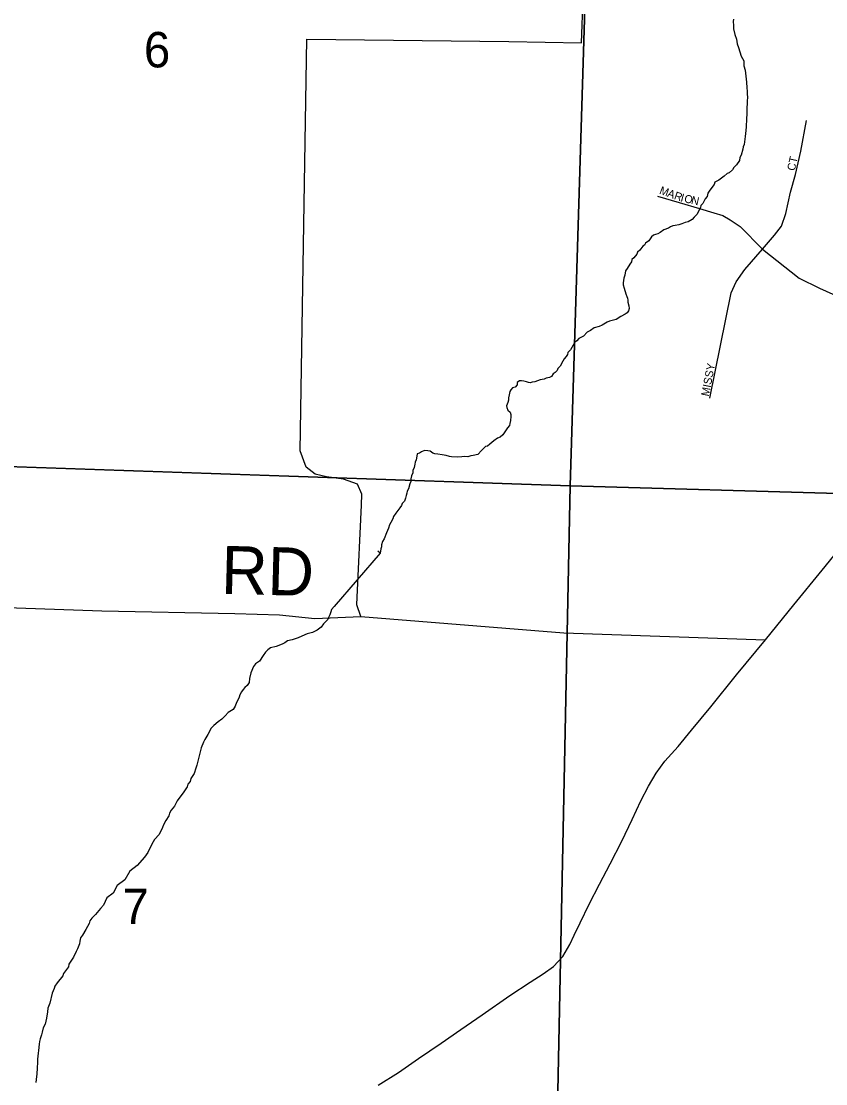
# Model space of a CAD drawing. Extents: x 0 to 34, y -2.3 to 22.
# Drawn here: x 2.936 to 3.889, y 18.694 to 19.952 of the extents above; entities that cross this region are included whole.
import ezdxf

# ---------------------------------------------------------------- set-up
doc = ezdxf.new("R2010")
doc.units = 0
for name, color, linetype in [('GM_X_Minor_River', 7, 'Continuous'), ('GM_X_Section', 7, 'Continuous'), ('GM_X_Section_Text', 7, 'Continuous'), ('GM_X_State_Route', 7, 'Continuous'), ('GM_X_Township_Road', 7, 'Continuous'), ('GM_X_Township_Road_Text', 7, 'Continuous'), ('GM_X_Township_ROW', 7, 'Continuous'), ('GM_X_Township_Subdivision', 7, 'Continuous'), ('GM_X_Township_Subdivision_Text', 7, 'Continuous')]:
    doc.layers.add(name, color=color, linetype=linetype)

msp = doc.modelspace()

# ---------------------------------------------------------------- linework, layer by layer
at = {"layer": 'GM_X_Minor_River'}
for p, q in [((3.7795, 19.9543), (3.7791, 19.9513)), ((3.7791, 19.9513), (3.7794, 19.9468)), ((3.7794, 19.9468), (3.7797, 19.9429)), ((3.7797, 19.9429), (3.781, 19.9361)), ((3.781, 19.9361), (3.7832, 19.9303)), ((3.7832, 19.9303), (3.7838, 19.925)), ((3.7838, 19.925), (3.7856, 19.9208)), ((3.7856, 19.9208), (3.7888, 19.9104)), ((3.7888, 19.9104), (3.7917, 19.9047)), ((3.7917, 19.9047), (3.7919, 19.899)), ((3.7919, 19.899), (3.7934, 19.894)), ((3.7934, 19.894), (3.7949, 19.8795)), ((3.7949, 19.8795), (3.7955, 19.873)), ((3.7955, 19.873), (3.7958, 19.8689)), ((3.7958, 19.8689), (3.7958, 19.8662)), ((3.7958, 19.8662), (3.796, 19.8612)), ((3.7956, 19.8578), (3.795, 19.8332)), ((3.796, 19.8612), (3.7956, 19.8578)), ((3.7944, 19.8263), (3.7939, 19.8188)), ((3.7945, 19.8301), (3.7944, 19.8263)), ((3.795, 19.8332), (3.7945, 19.8301)), ((3.7934, 19.8153), (3.793, 19.8123)), ((3.7939, 19.8188), (3.7934, 19.8153)), ((3.7909, 19.8029), (3.7908, 19.8002)), ((3.7921, 19.8059), (3.7909, 19.8029)), ((3.793, 19.8123), (3.7921, 19.8059)), ((3.7871, 19.7904), (3.7867, 19.787)), ((3.7887, 19.7934), (3.7871, 19.7904)), ((3.7908, 19.8002), (3.7887, 19.7934)), ((3.7784, 19.7758), (3.7746, 19.7725)), ((3.78, 19.7785), (3.7784, 19.7758)), ((3.7831, 19.7818), (3.78, 19.7785)), ((3.7867, 19.787), (3.7831, 19.7818)), ((3.7622, 19.7637), (3.7576, 19.7612)), ((3.7684, 19.7685), (3.7622, 19.7637)), ((3.7719, 19.7714), (3.7684, 19.7685)), ((3.7746, 19.7725), (3.7719, 19.7714)), ((3.7516, 19.7518), (3.7493, 19.7484)), ((3.7567, 19.7585), (3.7516, 19.7518)), ((3.7576, 19.7612), (3.7567, 19.7585)), ((3.7461, 19.7417), (3.7433, 19.7361)), ((3.7484, 19.7443), (3.7461, 19.7417)), ((3.7493, 19.7484), (3.7484, 19.7443)), ((3.7405, 19.7312), (3.7361, 19.7229)), ((3.7409, 19.7338), (3.7405, 19.7312)), ((3.7433, 19.7361), (3.7409, 19.7338)), ((3.7222, 19.7134), (3.7184, 19.712)), ((3.726, 19.7144), (3.7222, 19.7134)), ((3.7307, 19.717), (3.726, 19.7144)), ((3.733, 19.72), (3.7307, 19.717)), ((3.7361, 19.7229), (3.733, 19.72)), ((3.6927, 19.7016), (3.69, 19.7001)), ((3.6973, 19.7049), (3.6927, 19.7016)), ((3.7027, 19.707), (3.6973, 19.7049)), ((3.705, 19.7085), (3.7027, 19.707)), ((3.7077, 19.7096), (3.705, 19.7085)), ((3.7107, 19.7099), (3.7077, 19.7096)), ((3.7149, 19.7109), (3.7107, 19.7099)), ((3.7184, 19.712), (3.7149, 19.7109)), ((3.6753, 19.6891), (3.6744, 19.6869)), ((3.6795, 19.692), (3.6753, 19.6891)), ((3.6827, 19.6965), (3.6795, 19.692)), ((3.685, 19.6984), (3.6827, 19.6965)), ((3.6873, 19.6994), (3.685, 19.6984)), ((3.69, 19.7001), (3.6873, 19.6994)), ((3.6651, 19.6761), (3.6615, 19.6716)), ((3.6659, 19.6783), (3.6651, 19.6761)), ((3.6686, 19.6809), (3.6659, 19.6783)), ((3.6721, 19.6854), (3.6686, 19.6809)), ((3.6744, 19.6869), (3.6721, 19.6854)), ((3.6568, 19.6641), (3.6536, 19.6593)), ((3.6588, 19.6671), (3.6568, 19.6641)), ((3.6592, 19.6698), (3.6588, 19.6671)), ((3.6615, 19.6716), (3.6592, 19.6698)), ((3.6508, 19.6513), (3.6499, 19.6476)), ((3.6517, 19.6563), (3.6508, 19.6513)), ((3.6536, 19.6593), (3.6517, 19.6563)), ((3.6491, 19.6423), (3.649, 19.64)), ((3.649, 19.64), (3.6501, 19.6358)), ((3.6499, 19.6476), (3.6491, 19.6423)), ((3.6501, 19.6358), (3.6522, 19.6293)), ((3.6522, 19.6293), (3.6533, 19.6262)), ((3.6533, 19.6262), (3.6543, 19.6239)), ((3.6543, 19.6239), (3.6547, 19.6216)), ((3.6547, 19.6216), (3.6546, 19.6193)), ((3.6546, 19.6193), (3.6557, 19.6151)), ((3.6557, 19.6151), (3.656, 19.6117)), ((3.6462, 19.6025), (3.6408, 19.5988)), ((3.6512, 19.605), (3.6462, 19.6025)), ((3.6536, 19.6065), (3.6512, 19.605)), ((3.6555, 19.6091), (3.6536, 19.6065)), ((3.656, 19.6117), (3.6555, 19.6091)), ((3.6147, 19.5888), (3.6105, 19.5859)), ((3.6205, 19.5906), (3.6147, 19.5888)), ((3.6243, 19.592), (3.6205, 19.5906)), ((3.6301, 19.5956), (3.6243, 19.592)), ((3.6328, 19.5967), (3.6301, 19.5956)), ((3.6374, 19.5981), (3.6328, 19.5967)), ((3.6408, 19.5988), (3.6374, 19.5981)), ((3.5966, 19.5763), (3.5942, 19.5737)), ((3.602, 19.5792), (3.5966, 19.5763)), ((3.6062, 19.5837), (3.602, 19.5792)), ((3.6105, 19.5859), (3.6062, 19.5837)), ((3.5867, 19.5629), (3.5836, 19.5599)), ((3.5899, 19.5685), (3.5867, 19.5629)), ((3.5915, 19.5715), (3.5899, 19.5685)), ((3.5942, 19.5737), (3.5915, 19.5715)), ((3.5777, 19.5494), (3.5745, 19.5434)), ((3.5793, 19.5521), (3.5777, 19.5494)), ((3.5816, 19.555), (3.5793, 19.5521)), ((3.5832, 19.5573), (3.5816, 19.555)), ((3.5836, 19.5599), (3.5832, 19.5573)), ((3.571, 19.5386), (3.5686, 19.536)), ((3.5718, 19.5409), (3.571, 19.5386)), ((3.5745, 19.5434), (3.5718, 19.5409)), ((3.5235, 19.5242), (3.5234, 19.5215)), ((3.5262, 19.5264), (3.5235, 19.5242)), ((3.5288, 19.5263), (3.5262, 19.5264)), ((3.5315, 19.5259), (3.5288, 19.5263)), ((3.5345, 19.5251), (3.5315, 19.5259)), ((3.5368, 19.5242), (3.5345, 19.5251)), ((3.5391, 19.5238), (3.5368, 19.5242)), ((3.5414, 19.5245), (3.5391, 19.5238)), ((3.5444, 19.5252), (3.5414, 19.5245)), ((3.5475, 19.5263), (3.5444, 19.5252)), ((3.5509, 19.5273), (3.5475, 19.5263)), ((3.5532, 19.5276), (3.5509, 19.5273)), ((3.5555, 19.5283), (3.5532, 19.5276)), ((3.5578, 19.5294), (3.5555, 19.5283)), ((3.5616, 19.5301), (3.5578, 19.5294)), ((3.564, 19.5315), (3.5616, 19.5301)), ((3.5663, 19.5345), (3.564, 19.5315)), ((3.5686, 19.536), (3.5663, 19.5345)), ((3.5149, 19.5134), (3.514, 19.5096)), ((3.516, 19.5156), (3.5149, 19.5134)), ((3.518, 19.5179), (3.516, 19.5156)), ((3.5211, 19.5189), (3.518, 19.5179)), ((3.5234, 19.5215), (3.5211, 19.5189)), ((3.5123, 19.5005), (3.511, 19.4968)), ((3.5131, 19.5032), (3.5123, 19.5005)), ((3.5132, 19.5062), (3.5131, 19.5032)), ((3.514, 19.5096), (3.5132, 19.5062)), ((3.511, 19.4968), (3.5114, 19.4945)), ((3.5114, 19.4945), (3.5124, 19.4914)), ((3.5124, 19.4914), (3.5151, 19.4891)), ((3.5151, 19.4891), (3.5161, 19.4864)), ((3.5147, 19.4758), (3.5143, 19.4735)), ((3.5156, 19.4792), (3.5147, 19.4758)), ((3.5161, 19.4841), (3.5156, 19.4792)), ((3.5161, 19.4864), (3.5161, 19.4841)), ((3.5064, 19.4623), (3.5033, 19.4597)), ((3.512, 19.4705), (3.5064, 19.4623)), ((3.5143, 19.4735), (3.512, 19.4705)), ((3.4886, 19.4491), (3.486, 19.4484)), ((3.491, 19.4513), (3.4886, 19.4491)), ((3.496, 19.4554), (3.491, 19.4513)), ((3.5003, 19.4583), (3.496, 19.4554)), ((3.5033, 19.4597), (3.5003, 19.4583)), ((3.4051, 19.4397), (3.4042, 19.4348)), ((3.4078, 19.4408), (3.4051, 19.4397)), ((3.4101, 19.4423), (3.4078, 19.4408)), ((3.414, 19.4437), (3.4101, 19.4423)), ((3.4178, 19.4432), (3.414, 19.4437)), ((3.4204, 19.4428), (3.4178, 19.4432)), ((3.4238, 19.4408), (3.4204, 19.4428)), ((3.426, 19.44), (3.4238, 19.4408)), ((3.4295, 19.4395), (3.426, 19.44)), ((3.4348, 19.4386), (3.4295, 19.4395)), ((3.4393, 19.4378), (3.4348, 19.4386)), ((3.4435, 19.4365), (3.4393, 19.4378)), ((3.4457, 19.4361), (3.4435, 19.4365)), ((3.4579, 19.4362), (3.453, 19.4359)), ((3.4606, 19.4365), (3.4579, 19.4362)), ((3.4651, 19.4364), (3.4606, 19.4365)), ((3.4686, 19.4374), (3.4651, 19.4364)), ((3.4713, 19.4377), (3.4686, 19.4374)), ((3.477, 19.4391), (3.4713, 19.4377)), ((3.4813, 19.4439), (3.477, 19.4391)), ((3.486, 19.4484), (3.4813, 19.4439)), ((3.4022, 19.4277), (3.4017, 19.4235)), ((3.4026, 19.4299), (3.4022, 19.4277)), ((3.4038, 19.4326), (3.4026, 19.4299)), ((3.4042, 19.4348), (3.4038, 19.4326)), ((3.453, 19.4359), (3.4457, 19.4361)), ((3.3984, 19.4137), (3.3976, 19.4103)), ((3.4, 19.4175), (3.3984, 19.4137)), ((3.4001, 19.4201), (3.4, 19.4175)), ((3.4017, 19.4235), (3.4001, 19.4201)), ((3.3947, 19.3986), (3.3934, 19.3956)), ((3.3963, 19.4042), (3.3947, 19.3986)), ((3.3975, 19.4073), (3.3963, 19.4042)), ((3.3976, 19.4103), (3.3975, 19.4073)), ((3.3914, 19.3873), (3.3901, 19.3839)), ((3.3922, 19.3907), (3.3914, 19.3873)), ((3.393, 19.3933), (3.3922, 19.3907)), ((3.3934, 19.3956), (3.393, 19.3933)), ((3.3846, 19.376), (3.3799, 19.3697)), ((3.3866, 19.3787), (3.3846, 19.376)), ((3.3874, 19.3809), (3.3866, 19.3787)), ((3.3901, 19.3839), (3.3874, 19.3809)), ((3.3763, 19.363), (3.3739, 19.3585)), ((3.3772, 19.3656), (3.3763, 19.363)), ((3.3799, 19.3697), (3.3772, 19.3656)), ((3.3711, 19.3517), (3.3687, 19.3464)), ((3.3724, 19.3558), (3.3711, 19.3517)), ((3.3739, 19.3585), (3.3724, 19.3558)), ((3.3643, 19.3363), (3.3631, 19.3321)), ((3.3659, 19.3393), (3.3643, 19.3363)), ((3.3687, 19.3464), (3.3659, 19.3393)), ((3.3613, 19.3223), (3.3587, 19.3246)), ((3.3622, 19.3276), (3.3613, 19.3223)), ((3.363, 19.3299), (3.3622, 19.3276)), ((3.3631, 19.3321), (3.363, 19.3299)), ((3.3613, 19.3223), (3.3068, 19.2592)), ((3.3019, 19.2494), (3.3007, 19.2468)), ((3.3028, 19.2528), (3.3019, 19.2494)), ((3.3036, 19.2558), (3.3028, 19.2528)), ((3.3068, 19.2592), (3.3036, 19.2558)), ((3.2944, 19.2386), (3.2916, 19.2349)), ((3.2995, 19.2438), (3.2944, 19.2386)), ((3.3007, 19.2468), (3.2995, 19.2438)), ((3.2723, 19.2256), (3.2642, 19.2221)), ((3.275, 19.2267), (3.2723, 19.2256)), ((3.2812, 19.2284), (3.275, 19.2267)), ((3.2866, 19.2313), (3.2812, 19.2284)), ((3.2916, 19.2349), (3.2866, 19.2313)), ((3.2316, 19.2101), (3.2285, 19.2079)), ((3.2381, 19.2118), (3.2316, 19.2101)), ((3.2454, 19.2146), (3.2381, 19.2118)), ((3.2485, 19.2161), (3.2454, 19.2146)), ((3.2516, 19.2186), (3.2485, 19.2161)), ((3.257, 19.2196), (3.2516, 19.2186)), ((3.2642, 19.2221), (3.257, 19.2196)), ((3.223, 19.2013), (3.2186, 19.1945)), ((3.2257, 19.2053), (3.223, 19.2013)), ((3.2285, 19.2079), (3.2257, 19.2053)), ((3.2116, 19.1883), (3.2083, 19.1808)), ((3.2139, 19.1913), (3.2116, 19.1883)), ((3.2186, 19.1945), (3.2139, 19.1913)), ((3.2066, 19.174), (3.2061, 19.1691)), ((3.2083, 19.1808), (3.2066, 19.174)), ((3.199, 19.1609), (3.1974, 19.1583)), ((3.2013, 19.1635), (3.199, 19.1609)), ((3.2041, 19.1657), (3.2013, 19.1635)), ((3.2061, 19.1691), (3.2041, 19.1657)), ((3.1929, 19.1482), (3.1913, 19.1456)), ((3.1945, 19.152), (3.1929, 19.1482)), ((3.1954, 19.1546), (3.1945, 19.152)), ((3.1974, 19.1583), (3.1954, 19.1546)), ((3.1873, 19.1374), (3.1815, 19.1337)), ((3.1897, 19.1411), (3.1873, 19.1374)), ((3.1913, 19.1456), (3.1897, 19.1411)), ((3.1694, 19.1227), (3.1643, 19.1183)), ((3.174, 19.126), (3.1694, 19.1227)), ((3.1779, 19.1297), (3.174, 19.126)), ((3.1815, 19.1337), (3.1779, 19.1297)), ((3.1591, 19.1105), (3.1575, 19.1079)), ((3.1611, 19.115), (3.1591, 19.1105)), ((3.1643, 19.1183), (3.1611, 19.115)), ((3.1523, 19.0985), (3.1494, 19.0918)), ((3.1539, 19.1019), (3.1523, 19.0985)), ((3.1575, 19.1079), (3.1539, 19.1019)), ((3.1494, 19.0918), (3.1473, 19.0839)), ((3.1464, 19.0793), (3.1443, 19.0714)), ((3.1473, 19.0839), (3.1464, 19.0793)), ((3.141, 19.0616), (3.1374, 19.0557)), ((3.143, 19.068), (3.141, 19.0616)), ((3.1443, 19.0714), (3.143, 19.068)), ((3.1337, 19.0489), (3.1329, 19.0459)), ((3.1365, 19.0523), (3.1337, 19.0489)), ((3.1374, 19.0557), (3.1365, 19.0523)), ((3.1281, 19.0388), (3.123, 19.0322)), ((3.1329, 19.0459), (3.1281, 19.0388)), ((3.1178, 19.0228), (3.1138, 19.0184)), ((3.121, 19.0292), (3.1178, 19.0228)), ((3.123, 19.0322), (3.121, 19.0292)), ((3.111, 19.0116), (3.1078, 19.006)), ((3.1118, 19.0146), (3.111, 19.0116)), ((3.1138, 19.0184), (3.1118, 19.0146)), ((3.1037, 18.9978), (3.0997, 18.9895)), ((3.105, 19.0008), (3.1037, 18.9978)), ((3.1078, 19.006), (3.105, 19.0008)), ((3.0942, 18.9836), (3.091, 18.978)), ((3.0997, 18.9895), (3.0942, 18.9836)), ((3.091, 18.978), (3.0862, 18.9683)), ((3.0822, 18.9627), (3.0739, 18.9527)), ((3.0862, 18.9683), (3.0822, 18.9627)), ((3.065, 18.9461), (3.059, 18.9357)), ((3.0739, 18.9527), (3.065, 18.9461)), ((3.059, 18.9357), (3.05, 18.9291)), ((3.05, 18.9291), (3.0452, 18.9201)), ((3.0378, 18.9143), (3.0338, 18.906)), ((3.0452, 18.9201), (3.0378, 18.9143)), ((3.0302, 18.902), (3.0243, 18.8949)), ((3.0338, 18.906), (3.0302, 18.902)), ((3.0168, 18.8841), (3.0128, 18.877)), ((3.0176, 18.8872), (3.0168, 18.8841)), ((3.02, 18.8905), (3.0176, 18.8872)), ((3.0243, 18.8949), (3.02, 18.8905)), ((3.0128, 18.877), (3.0092, 18.8703)), ((3.0055, 18.8602), (3.003, 18.8542)), ((3.0059, 18.8632), (3.0055, 18.8602)), ((3.0068, 18.867), (3.0059, 18.8632)), ((3.0092, 18.8703), (3.0068, 18.867)), ((3.0014, 18.8508), (2.9982, 18.8444)), ((3.003, 18.8542), (3.0014, 18.8508)), ((2.9925, 18.8328), (2.9866, 18.825)), ((2.993, 18.8359), (2.9925, 18.8328)), ((2.9982, 18.8444), (2.993, 18.8359)), ((2.9857, 18.822), (2.979, 18.8139)), ((2.9866, 18.825), (2.9857, 18.822)), ((2.9762, 18.8098), (2.9754, 18.8071)), ((2.979, 18.8139), (2.9762, 18.8098)), ((2.9729, 18.8015), (2.9703, 18.7898)), ((2.9754, 18.8071), (2.9729, 18.8015)), ((2.9679, 18.7838), (2.9674, 18.7796)), ((2.9703, 18.7898), (2.9679, 18.7838)), ((2.9664, 18.7721), (2.9647, 18.7649)), ((2.9674, 18.7796), (2.9664, 18.7721)), ((2.9626, 18.7608), (2.9613, 18.7555)), ((2.9647, 18.7649), (2.9626, 18.7608)), ((2.9588, 18.7476), (2.958, 18.7446)), ((2.9605, 18.7525), (2.9588, 18.7476)), ((2.9613, 18.7555), (2.9605, 18.7525)), ((2.9569, 18.734), (2.9564, 18.7306)), ((2.9579, 18.7412), (2.9569, 18.734)), ((2.958, 18.7446), (2.9579, 18.7412)), ((2.9557, 18.72), (2.9555, 18.7131)), ((2.9558, 18.7234), (2.9557, 18.72)), ((2.9564, 18.7306), (2.9558, 18.7234)), ((2.9555, 18.7131), (2.955, 18.7063)), ((2.954, 18.6995), (2.9539, 18.6961)), ((2.955, 18.7063), (2.954, 18.6995))]:
    msp.add_line(p, q, dxfattribs=at)
at = {"layer": 'GM_X_Section'}
for p, q in [((3.6183, 20.4333), (3.5861, 19.4021)), ((3.5861, 19.4021), (3.6183, 20.4333)), ((3.5861, 19.4021), (2.5808, 19.4367)), ((2.5808, 19.4367), (3.5861, 19.4021)), ((3.5861, 19.4021), (3.5658, 18.3983)), ((3.5658, 18.3983), (3.5861, 19.4021)), ((4.3717, 19.3789), (3.5861, 19.4021)), ((3.5861, 19.4021), (4.3717, 19.3789))]:
    msp.add_line(p, q, dxfattribs=at)
at = {"layer": 'GM_X_State_Route'}
for p, q in [((3.8845, 19.302), (3.9204, 19.3465)), ((3.8509, 19.2613), (3.8845, 19.302)), ((3.8174, 19.2199), (3.8509, 19.2613)), ((3.7832, 19.1783), (3.8174, 19.2199)), ((3.7527, 19.1404), (3.7832, 19.1783)), ((3.7297, 19.113), (3.7527, 19.1404)), ((3.714, 19.0935), (3.7297, 19.113)), ((3.6985, 19.076), (3.714, 19.0935)), ((3.688, 19.0618), (3.6985, 19.076)), ((3.6791, 19.0465), (3.688, 19.0618)), ((3.6699, 19.0292), (3.6791, 19.0465)), ((3.6596, 19.0073), (3.6699, 19.0292)), ((3.6473, 18.9817), (3.6596, 19.0073)), ((3.6335, 18.9549), (3.6473, 18.9817)), ((3.6209, 18.9307), (3.6335, 18.9549)), ((3.6087, 18.9071), (3.6209, 18.9307)), ((3.5979, 18.8849), (3.6087, 18.9071)), ((3.591, 18.8702), (3.5979, 18.8849)), ((3.5774, 18.8452), (3.5857, 18.8591)), ((3.5857, 18.8591), (3.591, 18.8702)), ((3.5544, 18.8244), (3.5667, 18.8332)), ((3.5667, 18.8332), (3.5774, 18.8452)), ((3.5388, 18.8145), (3.5544, 18.8244)), ((3.5147, 18.7988), (3.5388, 18.8145)), ((3.4821, 18.7759), (3.5147, 18.7988)), ((3.457, 18.7588), (3.4821, 18.7759)), ((3.4336, 18.7424), (3.457, 18.7588)), ((3.4069, 18.7245), (3.4336, 18.7424)), ((3.383, 18.7077), (3.4069, 18.7245)), ((3.3591, 18.6929), (3.383, 18.7077))]:
    msp.add_line(p, q, dxfattribs=at)
at = {"layer": 'GM_X_Township_Road'}
for p, q in [((3.3337, 19.2612), (3.3341, 19.2703)), ((3.3385, 19.2475), (3.3337, 19.2612)), ((2.8646, 19.2598), (3.0318, 19.2541)), ((3.0318, 19.2541), (3.1895, 19.251)), ((3.1895, 19.251), (3.2423, 19.2494)), ((3.2423, 19.2494), (3.2841, 19.245)), ((3.2841, 19.245), (3.3385, 19.2475)), ((3.3385, 19.2475), (3.5788, 19.2279)), ((3.5788, 19.2279), (3.8174, 19.2199))]:
    msp.add_line(p, q, dxfattribs=at)
at = {"layer": 'GM_X_Township_ROW'}
for p, q in [((3.5996, 19.9263), (3.617, 20.4076)), ((3.2668, 19.4433), (3.2745, 19.9303)), ((3.2745, 19.9303), (3.5137, 19.9276)), ((3.5137, 19.9276), (3.5996, 19.9263)), ((3.2738, 19.4242), (3.2668, 19.4433)), ((3.2843, 19.4157), (3.2738, 19.4242)), ((3.2979, 19.4127), (3.2843, 19.4157)), ((3.318, 19.41), (3.2979, 19.4127)), ((3.3346, 19.404), (3.318, 19.41)), ((3.3397, 19.3921), (3.3346, 19.404)), ((3.3394, 19.3792), (3.3397, 19.3921)), ((3.3341, 19.2703), (3.3394, 19.3792))]:
    msp.add_line(p, q, dxfattribs=at)
at = {"layer": 'GM_X_Township_Subdivision'}
for p, q in [((3.8591, 19.7979), (3.866, 19.8344)), ((3.8528, 19.7704), (3.8591, 19.7979)), ((3.8469, 19.7495), (3.8528, 19.7704)), ((3.6898, 19.7449), (3.7154, 19.7373)), ((3.8415, 19.7244), (3.8469, 19.7495)), ((3.7154, 19.7373), (3.7394, 19.7303)), ((3.7394, 19.7303), (3.7562, 19.7251)), ((3.7562, 19.7251), (3.7671, 19.7218)), ((3.7671, 19.7218), (3.7755, 19.7169)), ((3.7755, 19.7169), (3.7875, 19.7087)), ((3.8363, 19.7094), (3.8415, 19.7244)), ((3.7875, 19.7087), (3.814, 19.6821)), ((3.8282, 19.6984), (3.8363, 19.7094)), ((3.814, 19.6821), (3.8282, 19.6984)), ((3.7932, 19.658), (3.814, 19.6821)), ((3.814, 19.6821), (3.8575, 19.6478)), ((3.7826, 19.6432), (3.7932, 19.658)), ((3.7769, 19.6302), (3.7826, 19.6432)), ((3.8575, 19.6478), (3.8814, 19.6358)), ((3.7514, 19.5057), (3.7769, 19.6302)), ((3.8814, 19.6358), (3.989, 19.5875))]:
    msp.add_line(p, q, dxfattribs=at)

# ---------------------------------------------------------------- texts
at = {"layer": 'GM_X_Section_Text'}
for s, p in [('6', (3.0817, 19.8971)), ('7', (3.0563, 18.8834))]:
    msp.add_text(s, height=0.0419, rotation=0, dxfattribs=at).set_placement(p)
at = {"layer": 'GM_X_Township_Road_Text'}
msp.add_text('RD', height=0.05682, rotation=358.5235, dxfattribs=at).set_placement((3.1726, 19.2743))
at = {"layer": 'GM_X_Township_Subdivision_Text'}
for s, rotation, p in [('CT', 77.4718, (3.8521, 19.7741)), ('M', 339.9391, (3.6911, 19.7478)), ('A', 339.9408, (3.7005, 19.7444)), ('R', 340.9182, (3.7085, 19.7415)), ('I', 344.9828, (3.7163, 19.7388)), ('O', 346.8681, (3.7206, 19.7377)), ('N', 347.0083, (3.7288, 19.7358)), ('MISSY', 78.9581, (3.7504, 19.5073))]:
    msp.add_text(s, height=0.00947, rotation=rotation, dxfattribs=at).set_placement(p)

doc.saveas('drawing.dxf')
